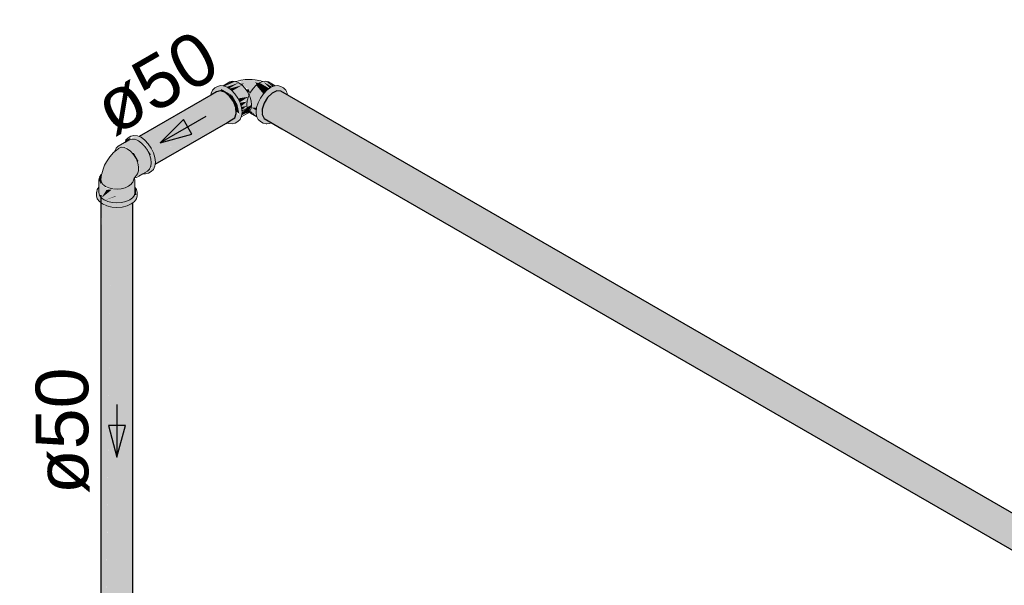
# Model space of a CAD drawing. Header units: millimetres. Extents: x 567 to 934, y -1 to 364.
# Tile 592 of 656: x 756.56 to 760.3, y 71.02 to 73.17. Entities that reach past the tile are written whole.
import ezdxf

# ---------------------------------------------------------------- set-up
doc = ezdxf.new("R2010")
doc.units = ezdxf.units.MM
doc.header["$MEASUREMENT"] = 0
doc.linetypes.add('NULL', pattern=[0])
for name, color, linetype, lineweight in [('AF-Condutos', 140, 'Continuous', 25), ('AF-Conexões', 152, 'Continuous', 18), ('AF-Sentido conduto', 140, 'Continuous', 30), ('AF-Textos conduto', 7, 'Continuous', 9)]:
    doc.layers.add(name, color=color, linetype=linetype, lineweight=lineweight)
doc.styles.add('Arial', font='arial.ttf')

msp = doc.modelspace()

# ---------------------------------------------------------------- hatches: boundary and pattern name
at = {"layer": 'AF-Condutos', "linetype": 'Continuous'}
for points in [[(757.0138, 72.7298), (757.0472, 72.704), (757.0617, 72.6824), (757.2743, 72.7868), (757.071, 72.6601), (757.0711, 72.6596), (757.3832, 72.8175), (757.3813, 72.8393), (757.3723, 72.8625), (757.3577, 72.8831), (757.3401, 72.8976), (757.3225, 72.9034), (757.308, 72.8996)], [(757.4887, 72.798), (763.4015, 69.3843), (763.3942, 69.399), (763.3942, 69.4198), (763.4016, 69.443), (763.4149, 69.4646), (763.4321, 69.4809), (763.45, 69.4891), (757.5852, 72.875), (757.5371, 72.9029), (757.5192, 72.8947), (757.5021, 72.8784), (757.4887, 72.8568), (757.4814, 72.8335), (757.4814, 72.8128)], [(757.5371, 72.9029), (757.5852, 72.875), (763.1753, 69.6477)], [(757.5371, 72.9029), (763.1753, 69.6477), (763.45, 69.4891), (763.4656, 69.4877), (757.5527, 72.9015)], [(757.0768, 72.6406), (757.3832, 72.8175), (757.073, 72.6605)], [(757.3469, 72.7817), (757.3776, 72.801), (757.3832, 72.8175), (757.0752, 72.6397), (757.0752, 72.6393), (757.3387, 72.7801), (757.0753, 72.6265), (757.0751, 72.6248)], [(757.2743, 72.7868), (757.064, 72.6836), (757.071, 72.6601)], [(757.0765, 72.6272), (757.3387, 72.7801), (757.077, 72.6402)], [(757.5568, 72.7586), (763.0602, 69.5813), (763.4015, 69.3843)], [(756.8685, 70.7421), (756.8685, 70.7613), (756.8685, 72.5065)], [(756.8712, 70.7325), (756.8863, 70.7153), (756.8863, 72.4796), (756.8727, 70.761), (756.8725, 72.4919), (756.8685, 70.7613)], [(756.8685, 70.7613), (756.8724, 72.4751), (756.8685, 72.4781)], [(756.8725, 72.4743), (756.8727, 70.761), (756.8862, 72.4647)], [(756.9888, 70.7311), (756.9888, 72.4766), (756.9887, 72.4765), (756.9776, 70.7728), (756.9722, 70.7635), (756.9772, 72.4824), (756.9581, 70.7721), (756.9574, 72.4731), (756.9345, 70.8231), (756.9328, 72.4693), (756.9078, 70.7178), (756.9321, 70.7053), (756.9574, 70.7088), (756.9772, 70.718)], [(756.9776, 70.77), (756.9772, 72.4824), (756.9722, 70.7635)], [(756.9887, 72.4751), (756.9772, 72.47), (756.9776, 70.7711)], [(756.9901, 70.7525), (756.9901, 72.4776), (756.9888, 70.789)], [(756.9888, 70.7311), (756.9901, 72.4775), (756.9888, 72.4766)], [(756.8863, 72.4672), (756.8863, 70.7153), (756.9076, 72.4621)], [(756.8864, 70.7166), (756.9077, 70.7073), (756.9077, 72.4716)], [(756.9077, 72.4584), (756.9077, 70.7073), (756.9327, 72.4598)], [(756.9573, 72.4622), (756.9328, 72.4603), (756.9345, 70.8231)], [(756.9771, 72.4681), (756.9574, 72.4634), (756.9581, 70.7721)]]:
    msp.add_hatch(color=151, dxfattribs=at).paths.add_polyline_path(points)
at = {"layer": 'AF-Conexões', "linetype": 'Continuous'}
for points in [[(757.3348, 72.9228), (757.3682, 72.9403), (757.3581, 72.9372)], [(757.3799, 72.9391), (757.337, 72.9207), (757.347, 72.9181), (757.3924, 72.9338)], [(757.3389, 72.9215), (757.3799, 72.9391), (757.3682, 72.9403), (757.3371, 72.9223)], [(757.348, 72.9184), (757.3559, 72.9127), (757.3924, 72.9338)], [(757.3575, 72.9115), (757.405, 72.9246), (757.3924, 72.9338), (757.3559, 72.9127)], [(757.3592, 72.912), (757.3684, 72.9035), (757.405, 72.9246)], [(757.3677, 72.9031), (757.369, 72.9017), (757.4167, 72.9123), (757.405, 72.9246)], [(757.4433, 72.9461), (757.4168, 72.946), (757.383, 72.9392), (757.4025, 72.939), (757.3962, 72.9311), (757.4118, 72.9324), (757.4067, 72.9229), (757.4309, 72.9093), (757.4383, 72.8993), (757.4578, 72.9239), (757.4547, 72.936), (757.4679, 72.9323), (757.4761, 72.9408)], [(757.4006, 72.9293), (757.405, 72.9246), (757.4118, 72.9324)], [(757.4858, 72.8921), (757.4589, 72.9246), (757.4371, 72.8976), (757.4748, 72.8759)], [(757.4547, 72.936), (757.4608, 72.9261), (757.4689, 72.932)], [(757.5169, 72.7817), (757.4887, 72.798), (757.4765, 72.8181), (757.4991, 72.8735), (757.5192, 72.8947), (757.5326, 72.9008), (757.5527, 72.9015), (757.5759, 72.8881), (757.5623, 72.9144), (757.5406, 72.9239), (757.5133, 72.9166), (757.4992, 72.9063), (757.4861, 72.8924), (757.4748, 72.8759), (757.4661, 72.8578), (757.4606, 72.8395), (757.4588, 72.8221), (757.4606, 72.8069), (757.4748, 72.7868), (757.4965, 72.7773)], [(757.4974, 72.9043), (757.4714, 72.9338), (757.4589, 72.9246), (757.4962, 72.9031)], [(757.4942, 72.9043), (757.4589, 72.9246), (757.4858, 72.8921)], [(757.4957, 72.9403), (757.4714, 72.9338), (757.508, 72.9127), (757.4861, 72.937), (757.5189, 72.919)], [(757.5062, 72.9137), (757.4714, 72.9338), (757.497, 72.9047)], [(757.4861, 72.937), (757.5084, 72.9145), (757.5187, 72.9189)], [(757.4957, 72.9403), (757.5204, 72.9196), (757.5268, 72.9223)], [(757.5277, 72.9226), (757.5057, 72.9372), (757.4957, 72.9403)], [(757.347, 72.7817), (757.3674, 72.7773), (757.3787, 72.7808), (757.3978, 72.7948), (757.4051, 72.8221), (757.4032, 72.8395), (757.3978, 72.8578), (757.3891, 72.8759), (757.3778, 72.8924), (757.3646, 72.9063), (757.3505, 72.9166), (757.3364, 72.9226), (757.3119, 72.9204), (757.2929, 72.9064), (757.2866, 72.8873), (757.3225, 72.9034), (757.3258, 72.9094), (757.3674, 72.8864), (757.3874, 72.8518), (757.3947, 72.8161), (757.3918, 72.8109), (757.3847, 72.8219), (757.3776, 72.801)], [(757.3225, 72.9034), (757.3401, 72.8976), (757.3487, 72.8906), (757.3674, 72.8864), (757.3262, 72.9102)], [(757.3545, 72.8877), (757.3743, 72.8574), (757.3874, 72.8518), (757.3674, 72.8864)], [(757.425, 72.8973), (757.4167, 72.9123), (757.3711, 72.9022), (757.3801, 72.8891)], [(757.4409, 72.8498), (757.4393, 72.8653), (757.4267, 72.8976), (757.3801, 72.8891), (757.3891, 72.8759), (757.3848, 72.8734), (757.429, 72.8807), (757.3967, 72.86), (757.4212, 72.8644), (757.4035, 72.846), (757.4187, 72.8453), (757.4057, 72.8313), (757.4217, 72.8387)], [(757.4309, 72.9093), (757.4216, 72.9084), (757.4261, 72.8985), (757.4358, 72.8956)], [(757.4294, 72.8816), (757.4624, 72.8455), (757.4748, 72.8759), (757.4371, 72.8976)], [(757.3947, 72.8161), (757.3874, 72.8518), (757.3743, 72.8573), (757.3826, 72.825)], [(757.4292, 72.8807), (757.3899, 72.8742), (757.3967, 72.86)], [(757.4238, 72.8626), (757.3977, 72.8582), (757.4017, 72.8446)], [(757.4307, 72.8221), (757.4409, 72.8498), (757.4241, 72.8401), (757.4053, 72.8205), (757.4037, 72.8105), (757.4264, 72.8209)], [(757.4246, 72.8363), (757.4603, 72.8096), (757.4593, 72.8273), (757.4421, 72.8387), (757.4607, 72.8405), (757.4624, 72.8455), (757.4294, 72.8816), (757.4246, 72.8653)], [(757.4225, 72.8461), (757.4029, 72.8422), (757.4042, 72.8301)], [(757.4217, 72.8387), (757.406, 72.8296), (757.4051, 72.8221)], [(757.4294, 72.8256), (757.4379, 72.8252), (757.4246, 72.8363)], [(757.4334, 72.8233), (757.4605, 72.8076), (757.439, 72.8255)], [(757.4577, 72.8297), (757.4606, 72.8395), (757.4421, 72.8387)], [(756.9767, 72.717), (756.9348, 72.6928), (756.9566, 72.6947), (756.9868, 72.7201), (756.9583, 72.7036)], [(757.0453, 72.5982), (757.053, 72.6054), (757.0595, 72.6296), (757.053, 72.6614), (757.0353, 72.6921), (757.011, 72.7136), (756.9868, 72.7201), (756.9572, 72.6951), (756.9934, 72.6679), (757.0111, 72.6372), (757.016, 72.5925), (757.0086, 72.6316), (757.0117, 72.5993), (756.9964, 72.5731)], [(756.9579, 72.7034), (756.9868, 72.7201), (756.9767, 72.717)], [(756.9609, 72.7079), (756.9756, 72.7164), (756.9831, 72.7255), (756.9638, 72.7164)], [(757.0293, 72.589), (757.0496, 72.5908), (757.0687, 72.6048), (757.0741, 72.6169), (757.0741, 72.6495), (757.0687, 72.6678), (757.06, 72.6859), (757.0487, 72.7024), (757.0356, 72.7163), (757.0214, 72.7266), (756.9942, 72.7339), (756.9829, 72.7304), (756.9638, 72.7164), (756.9838, 72.7279), (756.9959, 72.7247), (757.0383, 72.6964), (757.0583, 72.6618), (757.0583, 72.6413), (757.0615, 72.6109)], [(756.8611, 72.536), (756.8533, 72.5204), (756.8551, 72.4931), (756.8628, 72.4823), (756.8911, 72.466), (756.9097, 72.4616), (756.9296, 72.4601), (756.9496, 72.4616), (756.9682, 72.466), (756.9842, 72.4731), (757.0042, 72.4931), (757.0068, 72.5046), (757.0042, 72.5281), (757.0042, 72.5051), (756.9959, 72.5064), (756.997, 72.5705), (757.0077, 72.5877), (757.0117, 72.5993), (757.0122, 72.6136), (757.009, 72.6296), (757.0025, 72.6458), (756.9931, 72.661), (756.9816, 72.6739), (756.9572, 72.6943), (756.9348, 72.6928), (756.9331, 72.6831), (756.9024, 72.6524), (756.8827, 72.6202), (756.8717, 72.5876), (756.8686, 72.5654), (756.8706, 72.5561), (756.8865, 72.5401), (756.8817, 72.5386), (756.9302, 72.5298), (756.9119, 72.5268), (756.8953, 72.5307), (756.8702, 72.5452), (756.8634, 72.5064), (756.8656, 72.5032)], [(756.9885, 72.6684), (757.0084, 72.6311), (757.0111, 72.6372), (756.9941, 72.6667)], [(757.055, 72.6546), (757.0583, 72.6618), (757.0376, 72.6936)], [(756.8715, 72.5857), (756.8611, 72.565), (756.8704, 72.578)], [(756.8704, 72.578), (756.8611, 72.565), (756.8702, 72.5452)], [(756.8611, 72.5166), (756.8624, 72.5383), (756.8634, 72.5064), (756.8701, 72.5443), (756.8611, 72.565)], [(756.8707, 72.4961), (756.9105, 72.5281), (756.89, 72.5265)], [(756.942, 72.5307), (756.8953, 72.5307), (756.9072, 72.5279)], [(757.0016, 72.5316), (756.9982, 72.5364), (756.9959, 72.5064), (757.003, 72.5073)], [(756.8825, 72.4876), (756.9222, 72.5008), (756.9269, 72.5045)]]:
    msp.add_hatch(color=161, dxfattribs=at).paths.add_polyline_path(points)

# ---------------------------------------------------------------- linework, layer by layer
at = {"layer": 'AF-Condutos'}
for p, q in [((757.2866, 72.8873), (757.0138, 72.7298)), ((757.308, 72.8996), (757.2866, 72.8873)), ((757.3225, 72.9034), (757.308, 72.8996)), ((757.3401, 72.8976), (757.3225, 72.9034)), ((757.3577, 72.8831), (757.3401, 72.8976)), ((757.5192, 72.8947), (757.5021, 72.8784)), ((757.5371, 72.9029), (757.5192, 72.8947)), ((757.5527, 72.9015), (757.5371, 72.9029)), ((763.1819, 69.6515), (757.5527, 72.9015)), ((757.3723, 72.8625), (757.3577, 72.8831)), ((757.3813, 72.8393), (757.3723, 72.8625)), ((757.4887, 72.8568), (757.4814, 72.8335)), ((757.5021, 72.8784), (757.4887, 72.8568)), ((757.3776, 72.801), (757.3832, 72.8175)), ((757.3832, 72.8175), (757.3813, 72.8393)), ((757.4814, 72.8335), (757.4814, 72.8128)), ((757.4814, 72.8128), (757.4887, 72.798)), ((757.0751, 72.6247), (757.3434, 72.7797)), ((757.3434, 72.7797), (757.3656, 72.7925)), ((757.3656, 72.7925), (757.3776, 72.801)), ((757.4887, 72.798), (757.5568, 72.7586)), ((757.5568, 72.7586), (763.0602, 69.5813)), ((756.8685, 72.5065), (756.8685, 70.7612)), ((756.9901, 70.7885), (756.9901, 72.4776))]:
    msp.add_line(p, q, dxfattribs=at)
at = {"layer": 'AF-Conexões'}
for p, q in [((757.3232, 72.9239), (757.3119, 72.9204)), ((757.3334, 72.9229), (757.3232, 72.9239)), ((757.3581, 72.9372), (757.3334, 72.9229)), ((757.3364, 72.9226), (757.3334, 72.9229)), ((757.3682, 72.9403), (757.3581, 72.9372)), ((757.3799, 72.9391), (757.3682, 72.9403)), ((757.3813, 72.9385), (757.3799, 72.9391)), ((757.383, 72.9392), (757.3813, 72.9385)), ((757.3924, 72.9338), (757.3813, 72.9385)), ((757.4006, 72.9434), (757.383, 72.9392)), ((757.405, 72.9246), (757.3924, 72.9338)), ((757.4168, 72.946), (757.4006, 72.9434)), ((757.4167, 72.9123), (757.405, 72.9246)), ((757.4314, 72.9465), (757.4168, 72.946)), ((757.4433, 72.9461), (757.4314, 72.9465)), ((757.4546, 72.9451), (757.4433, 72.9461)), ((757.4589, 72.9246), (757.4472, 72.9123)), ((757.4761, 72.9408), (757.4546, 72.9451)), ((757.4714, 72.9338), (757.4589, 72.9246)), ((757.4823, 72.9384), (757.4714, 72.9338)), ((757.4811, 72.9389), (757.4761, 72.9408)), ((757.4823, 72.9384), (757.4811, 72.9389)), ((757.484, 72.9391), (757.4823, 72.9384)), ((757.4957, 72.9403), (757.484, 72.9391)), ((757.5057, 72.9372), (757.4957, 72.9403)), ((757.5305, 72.9229), (757.5057, 72.9372)), ((757.5305, 72.9229), (757.5275, 72.9226)), ((757.5406, 72.9239), (757.5305, 72.9229)), ((757.5519, 72.9204), (757.5406, 72.9239)), ((757.2874, 72.8943), (757.2866, 72.8873)), ((757.2929, 72.9064), (757.2874, 72.8943)), ((757.2874, 72.8943), (757.2874, 72.8943)), ((757.3016, 72.9144), (757.2929, 72.9064)), ((757.3119, 72.9204), (757.3016, 72.9144)), ((757.3505, 72.9166), (757.3364, 72.9226)), ((757.3646, 72.9063), (757.3505, 72.9166)), ((757.3778, 72.8924), (757.3646, 72.9063)), ((757.3891, 72.8759), (757.3778, 72.8924)), ((757.4267, 72.8976), (757.4167, 72.9123)), ((757.4313, 72.888), (757.4267, 72.8976)), ((757.4319, 72.8868), (757.4294, 72.8816)), ((757.4319, 72.8868), (757.4313, 72.888)), ((757.4325, 72.888), (757.4319, 72.8868)), ((757.4344, 72.8816), (757.4319, 72.8868)), ((757.4371, 72.8976), (757.4325, 72.888)), ((757.4472, 72.9123), (757.4371, 72.8976)), ((757.4861, 72.8924), (757.4748, 72.8759)), ((757.4992, 72.9063), (757.4861, 72.8924)), ((757.5133, 72.9166), (757.4992, 72.9063)), ((757.5275, 72.9226), (757.5133, 72.9166)), ((757.5623, 72.9144), (757.5519, 72.9204)), ((757.571, 72.9064), (757.5623, 72.9144)), ((757.5741, 72.8996), (757.571, 72.9064)), ((757.5764, 72.8943), (757.5741, 72.8996)), ((757.5773, 72.8873), (757.5764, 72.8943)), ((757.3978, 72.8578), (757.3891, 72.8759)), ((757.4032, 72.8395), (757.3978, 72.8578)), ((757.4246, 72.8653), (757.4229, 72.8498)), ((757.4229, 72.8498), (757.4246, 72.8363)), ((757.4294, 72.8816), (757.4246, 72.8653)), ((757.4393, 72.8653), (757.4344, 72.8816)), ((757.4409, 72.8498), (757.4393, 72.8653)), ((757.4393, 72.8363), (757.4409, 72.8498)), ((757.4661, 72.8578), (757.4606, 72.8395)), ((757.4748, 72.8759), (757.4661, 72.8578)), ((757.402, 72.8041), (757.4267, 72.8184)), ((757.4051, 72.8221), (757.4032, 72.8395)), ((757.4032, 72.8069), (757.4051, 72.8221)), ((757.4246, 72.8363), (757.4294, 72.8256)), ((757.4267, 72.8184), (757.4307, 72.8221)), ((757.4307, 72.8221), (757.4309, 72.8223)), ((757.4309, 72.8223), (757.4319, 72.8232)), ((757.4319, 72.8232), (757.4344, 72.8256)), ((757.4319, 72.8232), (757.433, 72.8223)), ((757.433, 72.8223), (757.4331, 72.8221)), ((757.4331, 72.8221), (757.4371, 72.8184)), ((757.4344, 72.8256), (757.4393, 72.8363)), ((757.4371, 72.8184), (757.4619, 72.8041)), ((757.4606, 72.8395), (757.4588, 72.8221)), ((757.4588, 72.8221), (757.4606, 72.8069)), ((757.347, 72.7817), (757.3491, 72.7808)), ((757.3491, 72.7808), (757.3543, 72.7786)), ((757.3543, 72.7786), (757.3674, 72.7773)), ((757.3674, 72.7773), (757.3787, 72.7808)), ((757.3787, 72.7808), (757.3891, 72.7868)), ((757.3891, 72.7868), (757.3978, 72.7948)), ((757.3978, 72.7948), (757.402, 72.8041)), ((757.402, 72.8041), (757.4032, 72.8069)), ((757.4606, 72.8069), (757.4619, 72.8041)), ((757.4619, 72.8041), (757.4661, 72.7948)), ((757.4661, 72.7948), (757.4748, 72.7868)), ((757.4748, 72.7868), (757.4852, 72.7808)), ((757.4852, 72.7808), (757.4965, 72.7773)), ((757.4965, 72.7773), (757.4988, 72.7775)), ((757.4988, 72.7775), (757.5096, 72.7786)), ((757.5096, 72.7786), (757.5169, 72.7817)), ((756.9586, 72.7065), (756.9348, 72.6928)), ((756.9596, 72.7071), (756.9586, 72.7065)), ((756.9767, 72.717), (756.9596, 72.7071)), ((756.962, 72.7124), (756.9596, 72.7071)), ((756.9638, 72.7164), (756.962, 72.7124)), ((756.9725, 72.7244), (756.9638, 72.7164)), ((756.9829, 72.7304), (756.9725, 72.7244)), ((756.9868, 72.7201), (756.9767, 72.717)), ((756.9942, 72.7339), (756.9829, 72.7304)), ((756.9955, 72.7192), (756.9868, 72.7201)), ((757.0073, 72.7326), (756.9942, 72.7339)), ((756.9985, 72.7189), (756.9955, 72.7192)), ((757.011, 72.7136), (756.9985, 72.7189)), ((757.0138, 72.7298), (757.0073, 72.7326)), ((757.0236, 72.7044), (757.011, 72.7136)), ((757.0214, 72.7266), (757.0138, 72.7298)), ((757.0356, 72.7163), (757.0214, 72.7266)), ((757.0353, 72.6921), (757.0236, 72.7044)), ((757.0487, 72.7024), (757.0356, 72.7163)), ((757.06, 72.6859), (757.0487, 72.7024)), ((756.9169, 72.6689), (756.9024, 72.6524)), ((756.9221, 72.6731), (756.9169, 72.6689)), ((756.9358, 72.6843), (756.9221, 72.6731)), ((756.9223, 72.6749), (756.9221, 72.6731)), ((756.9271, 72.6857), (756.9223, 72.6749)), ((756.9348, 72.6928), (756.9271, 72.6857)), ((756.9452, 72.6887), (756.9358, 72.6843)), ((756.9566, 72.6883), (756.9452, 72.6887)), ((756.9691, 72.6832), (756.9566, 72.6883)), ((756.9816, 72.6739), (756.9691, 72.6832)), ((756.9931, 72.661), (756.9816, 72.6739)), ((757.0025, 72.6458), (756.9931, 72.661)), ((757.0453, 72.6774), (757.0353, 72.6921)), ((757.053, 72.6614), (757.0453, 72.6774)), ((757.0579, 72.6451), (757.053, 72.6614)), ((757.0687, 72.6678), (757.06, 72.6859)), ((757.0741, 72.6495), (757.0687, 72.6678)), ((756.8896, 72.6331), (756.8827, 72.6202)), ((756.9024, 72.6524), (756.8896, 72.6331)), ((757.009, 72.6296), (757.0025, 72.6458)), ((757.0122, 72.6136), (757.009, 72.6296)), ((757.0595, 72.6296), (757.0579, 72.6451)), ((757.0579, 72.6161), (757.0595, 72.6296)), ((757.076, 72.6321), (757.0741, 72.6495)), ((757.0741, 72.6169), (757.0751, 72.6247)), ((757.0751, 72.6247), (757.076, 72.6321)), ((756.8717, 72.5876), (756.8715, 72.5857)), ((756.8769, 72.6049), (756.8717, 72.5876)), ((756.8827, 72.6202), (756.8769, 72.6049)), ((756.9964, 72.5731), (757.0077, 72.5877)), ((757.0077, 72.5877), (757.0117, 72.5993)), ((757.0117, 72.5993), (757.0122, 72.6136)), ((757.0128, 72.5794), (757.0282, 72.5883)), ((757.0282, 72.5883), (757.0453, 72.5982)), ((757.0282, 72.5883), (757.034, 72.5877)), ((757.034, 72.5877), (757.0383, 72.5873)), ((757.0383, 72.5873), (757.0496, 72.5908)), ((757.0453, 72.5982), (757.053, 72.6054)), ((757.0496, 72.5908), (757.06, 72.5968)), ((757.053, 72.6054), (757.0571, 72.6144)), ((757.0571, 72.6144), (757.0579, 72.6161)), ((757.06, 72.5968), (757.0687, 72.6048)), ((757.0687, 72.6048), (757.0741, 72.6169)), ((756.8634, 72.5753), (756.8611, 72.565)), ((756.8611, 72.565), (756.8611, 72.5542)), ((756.8611, 72.5542), (756.8611, 72.5376)), ((756.8702, 72.5848), (756.8634, 72.5753)), ((756.8715, 72.5857), (756.8686, 72.5654)), ((756.8686, 72.5654), (756.8706, 72.5561)), ((756.8715, 72.5857), (756.8702, 72.5848)), ((756.8706, 72.5561), (756.8767, 72.5475)), ((756.9834, 72.5479), (756.9865, 72.5522)), ((756.9865, 72.5522), (756.9896, 72.5566)), ((756.9896, 72.5566), (756.9948, 72.5708)), ((756.9948, 72.5708), (756.9951, 72.5714)), ((756.9951, 72.5715), (756.9964, 72.5731)), ((756.9951, 72.5714), (756.9966, 72.5719)), ((756.9951, 72.5714), (756.9951, 72.5715)), ((756.9966, 72.5719), (757.0034, 72.574)), ((756.997, 72.5705), (756.9966, 72.5719)), ((756.9982, 72.565), (756.997, 72.5705)), ((756.9982, 72.5375), (756.9982, 72.565)), ((757.0034, 72.574), (757.0128, 72.5794)), ((756.8533, 72.5204), (756.8525, 72.5166)), ((756.8525, 72.5166), (756.8525, 72.5046)), ((756.8551, 72.5281), (756.8533, 72.5204)), ((756.8576, 72.5316), (756.8551, 72.5281)), ((756.8611, 72.5364), (756.8576, 72.5316)), ((756.8611, 72.5376), (756.8611, 72.5364)), ((756.8611, 72.5364), (756.8611, 72.5166)), ((756.8611, 72.5166), (756.8634, 72.5064)), ((756.8767, 72.5475), (756.8865, 72.5401)), ((756.8865, 72.5401), (756.8993, 72.5344)), ((756.8993, 72.5344), (756.9142, 72.5309)), ((756.9142, 72.5309), (756.9302, 72.5298)), ((756.9302, 72.5298), (756.9462, 72.5311)), ((756.9462, 72.5311), (756.9611, 72.5347)), ((756.9611, 72.5347), (756.9738, 72.5405)), ((756.9738, 72.5405), (756.9834, 72.5479)), ((756.9959, 72.5064), (756.9982, 72.5166)), ((756.9982, 72.5364), (756.9982, 72.5375)), ((757.0016, 72.5316), (756.9982, 72.5364)), ((756.9982, 72.5166), (756.9982, 72.5364)), ((757.0042, 72.5281), (757.0016, 72.5316)), ((757.0068, 72.5166), (757.0042, 72.5281)), ((757.0068, 72.5046), (757.0068, 72.5166)), ((756.8525, 72.5046), (756.8551, 72.4931)), ((756.8551, 72.4931), (756.8628, 72.4823)), ((756.8628, 72.4823), (756.8685, 72.4781)), ((756.8634, 72.5064), (756.8685, 72.4993)), ((756.8685, 72.4993), (756.8702, 72.4968)), ((756.8685, 72.4781), (756.8751, 72.4731)), ((756.8702, 72.4968), (756.8811, 72.4886)), ((756.8811, 72.4886), (756.8953, 72.4823)), ((756.8953, 72.4823), (756.9119, 72.4784)), ((756.9119, 72.4784), (756.9296, 72.477)), ((756.9296, 72.477), (756.9474, 72.4784)), ((756.9474, 72.4784), (756.9639, 72.4823)), ((756.9639, 72.4823), (756.9781, 72.4886)), ((756.9781, 72.4886), (756.989, 72.4968)), ((756.9842, 72.4731), (756.9901, 72.4776)), ((756.989, 72.4968), (756.9901, 72.4983)), ((756.9901, 72.4983), (756.9959, 72.5064)), ((756.9901, 72.4776), (756.9965, 72.4823)), ((756.9965, 72.4823), (757.0042, 72.4931)), ((757.0042, 72.4931), (757.0068, 72.5046)), ((756.8751, 72.4731), (756.8911, 72.466)), ((756.8911, 72.466), (756.9097, 72.4616)), ((756.9097, 72.4616), (756.9296, 72.4601)), ((756.9296, 72.4601), (756.9496, 72.4616)), ((756.9496, 72.4616), (756.9682, 72.466)), ((756.9682, 72.466), (756.9842, 72.4731))]:
    msp.add_line(p, q, dxfattribs=at)
at = {"layer": 'AF-Sentido conduto'}
for p, q in [((757.1826, 72.794), (757.0942, 72.7056)), ((757.2149, 72.738), (757.1826, 72.794)), ((757.0942, 72.7056), (757.2149, 72.738)), ((756.962, 71.6313), (756.8973, 71.6313)), ((756.8973, 71.6313), (756.9296, 71.5106)), ((756.9296, 71.5106), (756.962, 71.6313))]:
    msp.add_line(p, q, dxfattribs=at)
for points in [[(757.2674, 72.8056), (757.0942, 72.7056)], [(756.9296, 71.7106), (756.9296, 71.5106)]]:
    msp.add_lwpolyline(points, dxfattribs=at)

# ---------------------------------------------------------------- texts
at = {"layer": 'AF-Textos conduto', "linetype": 'NULL', "char_height": 0.2, "width": 0.962805, "attachment_point": 8, "line_spacing_factor": 0.6, "style": 'Arial'}
for insert, rotation in [((757.129, 72.8452), 30.0001), ((756.8262, 71.6106), 90.0002)]:
    msp.add_mtext('ø50', dxfattribs=dict(at, insert=insert, rotation=rotation))

doc.saveas('drawing.dxf')
